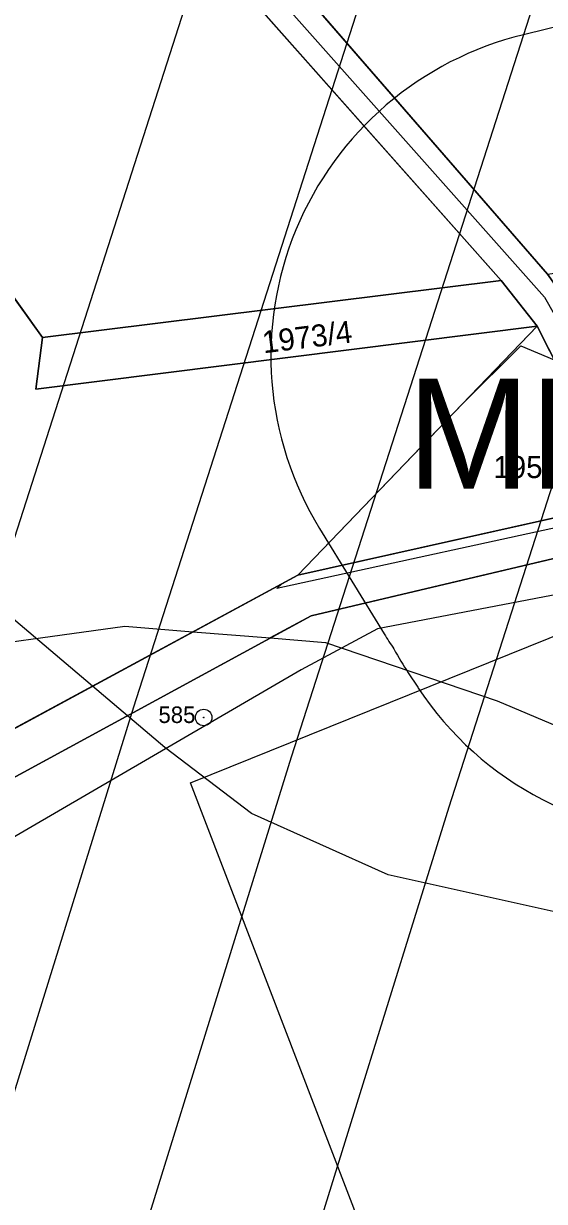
# Model space of a CAD drawing. Extents: x -706130 to -698555, y -971544 to -967260.
# Drawn here: x -703893.5 to -703846.3, y -970364.4 to -970257.5 of the extents above; entities that cross this region are included whole.
import ezdxf

# ---------------------------------------------------------------- set-up
doc = ezdxf.new("R2010")
doc.units = 0
for name, color, linetype in [('Archeologická naleziště S', 7, 'Continuous'), ('BPEJ hranice S', 7, 'Continuous'), ('BPEJ I-II trida ochrany S', 7, 'Continuous'), ('Docházková izochrona - VLAK N', 7, 'Continuous'), ('Elektro VVN nadzemní 110 S', 7, 'Continuous'), ('KN_Hranice_parcel', 7, 'Continuous'), ('KN_Parcelni cisla', 7, 'Continuous'), ('KN_Polygon parcely', 7, 'Continuous'), ('KN_POZEMKY_14_OSTATNI PLOCHA', 7, 'Continuous'), ('KN_POZEMKY_2_ORNA PUDA', 7, 'Continuous'), ('KN_POZEMKY_7_TTP', 7, 'Continuous'), ('KN_VYUZITI_17_ostatni plocha_ostatni komunikace', 7, 'Continuous'), ('KN_VYUZITI_26_ostatni plocha_jina plocha', 7, 'Continuous'), ('KN_Značky bodu BP', 7, 'Continuous'), ('Komunikace mistni obsluzne - osy S', 7, 'Continuous'), ('OP ELE VN_VVN_trafostanice', 7, 'Continuous'), ('OP lesa 30 m', 7, 'Continuous'), ('Plochy smíšené nezastavěného území všeobecné S', 7, 'Continuous'), ('Plochy verejnych prostranstvi - komunikace ostatni S', 7, 'Continuous'), ('Plochy zemědělské všeobecné CELEK S', 7, 'Continuous'), ('Regulační bloky v krajině S', 7, 'Continuous'), ('Regulační bloky zastavěné S', 7, 'Continuous'), ('Regulační kódy v krajině S', 7, 'Continuous'), ('Trasy turistické N', 7, 'Continuous'), ('Vodovodní řady - rozváděcí S', 7, 'Continuous'), ('VÝŠKOPIS_vrstevnice zesílená', 7, 'Continuous')]:
    doc.layers.add(name, color=color, linetype=linetype)

msp = doc.modelspace()

# ---------------------------------------------------------------- linework, layer by layer
at = {"layer": 'Archeologická naleziště S'}
msp.add_lwpolyline([(-703408.7, -970993.88), (-703586.12, -970875.94), (-703659.44, -970897.19), (-703878.38, -970326.38), (-703591.19, -970210.38), (-703362.81, -970550.62), (-703335.44, -970886.44), (-703375.42, -970994.48)], dxfattribs=at)
at = {"layer": 'BPEJ hranice S'}
for points in [[(-703767.62, -970319.48), (-703779.41, -970316.94), (-703779.1, -970315.41), (-703778.3, -970315.6), (-703775.52, -970299.64), (-703809.34, -970300.42), (-703832.7, -970301.24), (-703829.3, -970302.2), (-703832.81, -970302.24), (-703837.68, -970302.17), (-703840.32, -970302.13), (-703870.55, -970308.72), (-703870.12, -970308.3), (-703868.67, -970307.51), (-703853.8, -970292.04), (-703848.43, -970286.7), (-703845.42, -970287.99), (-703842.26, -970289.33), (-703840.38, -970288.79), (-703819.2, -970282.76), (-703813.26, -970281.65), (-703813.24, -970281.64), (-703765.43, -970275.52)], [(-704100.21, -970315.65), (-704085.65, -970315.03), (-704043.84, -970322.08), (-704018.75, -970325.49), (-703994.28, -970326.11), (-703971.98, -970325.49), (-703949.06, -970321.77), (-703925.83, -970317.12), (-703915.65, -970316.05), (-703902.29, -970314.64), (-703884.33, -970312.16), (-703878.17, -970312.66), (-703871.15, -970313.22), (-703866.14, -970313.62), (-703850.57, -970318.93), (-703834.64, -970325.66), (-703815.7, -970332.92), (-703794.99, -970335.93), (-703778, -970335.93), (-703771.47, -970334.73)]]:
    msp.add_lwpolyline(points, dxfattribs=at)
at = {"layer": 'BPEJ I-II trida ochrany S'}
for p, q in [((-703897.1, -970221.34), (-703846.02, -970280.19)), ((-703850.21, -970280.78), (-703901.64, -970222.76)), ((-703846.96, -970284.93), (-703850.21, -970280.78)), ((-703853.8, -970292.04), (-703846.96, -970284.93)), ((-703836.12, -970303.81), (-703867.44, -970311.2)), ((-703878.16, -970312.66), (-703870.13, -970308.3)), ((-703867.44, -970311.2), (-703871.15, -970313.22))]:
    msp.add_line(p, q, dxfattribs=at)
for points in [[(-704216.56, -970283.06), (-704199.94, -970290.55), (-704164.64, -970304.8), (-704126.54, -970313.79), (-704100.21, -970315.65), (-704085.65, -970315.03), (-704043.84, -970322.08), (-704018.75, -970325.49), (-703994.28, -970326.11), (-703971.98, -970325.49), (-703949.06, -970321.77), (-703925.83, -970317.12), (-703915.65, -970316.05), (-703902.29, -970314.64), (-703884.33, -970312.16), (-703878.17, -970312.66), (-703878.16, -970312.66)], [(-703870.13, -970308.3), (-703870.12, -970308.3), (-703868.67, -970307.51), (-703853.8, -970292.04)], [(-703871.15, -970313.22), (-703866.14, -970313.62), (-703850.57, -970318.93), (-703834.64, -970325.66), (-703815.7, -970332.92), (-703794.99, -970335.93), (-703778, -970335.93), (-703771.47, -970334.73), (-703762.6, -970333.1), (-703752.16, -970328.85), (-703747.81, -970325.28)]]:
    msp.add_lwpolyline(points, dxfattribs=at)
at = {"layer": 'Docházková izochrona - VLAK N'}
msp.add_circle((-704165.45, -969778.77), 800, dxfattribs=at)
at = {"layer": 'Elektro VVN nadzemní 110 S'}
for points in [[(-700677.68, -968389.53), (-700720.3, -968520.31), (-700885.11, -968619.17), (-701029.75, -968695.32), (-701213.15, -968797.17), (-701387.47, -968896.72), (-701622.95, -968906.84), (-701850.91, -968917.01), (-702086.18, -968927.59), (-702287, -968936.09), (-702541.24, -968947.7), (-702750.65, -968956.72), (-702961.96, -969032.29), (-703136.1, -969256.65), (-703287.02, -969447.51), (-703413.53, -969614.39), (-703545.7, -969788.25), (-703681.76, -969967.4), (-703806.77, -970129.36), (-703869.25, -970324.03), (-703923.83, -970499.99), (-703982.93, -970684.04), (-704154.48, -970835.91), (-704335.28, -970994.23)], [(-701037.45, -968682.44), (-701220.87, -968784.31), (-701391.86, -968881.84), (-701623.29, -968891.84), (-701851.27, -968902.01), (-702086.7, -968912.6), (-702287.46, -968921.09), (-702541.56, -968932.7), (-702753.57, -968941.78), (-702971.28, -969019.79), (-703148, -969247.53), (-703298.94, -969438.41), (-703425.51, -969605.35), (-703557.68, -969779.23), (-703693.68, -969958.3), (-703820.28, -970122.34), (-703883.55, -970319.51), (-703938.11, -970495.43), (-703995.91, -970675.44), (-704164.34, -970824.61), (-704345.28, -970983.05), (-704345.55, -970983.3)]]:
    msp.add_lwpolyline(points, dxfattribs=at)
at = {"layer": 'KN_Hranice_parcel'}
for p, q in [((-703903.18, -970270.14), (-703891.81, -970285.96)), ((-703891.81, -970285.96), (-703850.21, -970280.78)), ((-703846.96, -970284.93), (-703850.21, -970280.78)), ((-703846.96, -970284.93), (-703868.67, -970307.51)), ((-703838.9, -970300.88), (-703846.96, -970284.93)), ((-703868.67, -970307.51), (-703838.9, -970300.88))]:
    msp.add_line(p, q, dxfattribs=at)
for points in [[(-703897.74, -970209.3), (-703897.1, -970221.34), (-703846.02, -970280.19)], [(-703850.21, -970280.78), (-703901.64, -970222.76), (-703903.21, -970211.13)], [(-703846.96, -970284.93), (-703892.4, -970290.63), (-703891.81, -970285.96)], [(-703836.12, -970303.81), (-703867.44, -970311.2), (-703907.58, -970333.06), (-703958.41, -970348.31), (-703977.64, -970352.14), (-704054.81, -970362.83)], [(-704047.74, -970356.15), (-704034.74, -970356.57), (-703984.67, -970349.36), (-703963.41, -970345.69), (-703908.69, -970329.2), (-703868.67, -970307.51)]]:
    msp.add_lwpolyline(points, dxfattribs=at)
at = {"layer": 'KN_Polygon parcely'}
for points in [[(-703767.1, -970317.6), (-703778.3, -970315.6), (-703800.34, -970310.36), (-703832.7, -970301.24), (-703833.56, -970299.93), (-703835.24, -970297.19), (-703841.1, -970287.62), (-703842.85, -970284.68), (-703846.02, -970280.19), (-703897.1, -970221.34), (-703897.74, -970209.3), (-703903.88, -970183.76), (-703945.94, -970163.28), (-703988.89, -970158.47), (-703997.02, -970157.56), (-704000.19, -970155.45), (-704027.01, -970139.66), (-704036.53, -970133.7), (-704041.62, -970130.52), (-704064.44, -970106.69), (-704087.85, -970063.07), (-704089.75, -970059.21), (-704097.62, -970043.99)], [(-704092.77, -970064.17), (-704069.05, -970106.74), (-704043.74, -970133.66), (-704002.99, -970156.78), (-703998.74, -970161.26), (-703947.79, -970166.93), (-703909.74, -970185.39), (-703903.21, -970211.13), (-703901.64, -970222.76), (-703850.21, -970280.78), (-703846.96, -970284.93), (-703838.9, -970300.88), (-703836.12, -970303.81), (-703832.11, -970306.19), (-703799.81, -970318.76), (-703745.69, -970325.55)], [(-704122.48, -970331.01), (-704088.83, -970331.71), (-704058.34, -970335.12), (-704051.12, -970333.54), (-704047.74, -970356.15), (-704034.74, -970356.57), (-703984.67, -970349.36), (-703963.41, -970345.69), (-703908.69, -970329.2), (-703868.67, -970307.51), (-703846.96, -970284.93), (-703892.4, -970290.63), (-703891.81, -970285.96), (-703903.18, -970270.14), (-703933.2, -970219.8), (-703963.12, -970226.94), (-703995.38, -970232.14), (-704143.17, -970248.41)], [(-704125.78, -970355.06), (-704083.98, -970360.18), (-704054.81, -970362.83), (-703977.64, -970352.14), (-703958.41, -970348.31), (-703907.58, -970333.06), (-703867.44, -970311.2), (-703836.12, -970303.81), (-703838.9, -970300.88), (-703868.67, -970307.51), (-703908.69, -970329.2), (-703963.41, -970345.69), (-703984.67, -970349.36), (-704034.74, -970356.57), (-704047.74, -970356.15), (-704086.79, -970353.27), (-704124.8, -970348.44)], [(-703745.69, -970325.55), (-703799.81, -970318.76), (-703832.11, -970306.19), (-703836.12, -970303.81), (-703867.44, -970311.2), (-703907.58, -970333.06), (-703958.41, -970348.31), (-703977.64, -970352.14), (-704054.81, -970362.83), (-704047.91, -970462.01), (-704021.52, -970457.99), (-703958.88, -970448.46), (-703948.54, -970445.65), (-703938.43, -970444.92), (-703869.86, -970424.84), (-703835.12, -970417.7), (-703819.16, -970415.35), (-703781.1, -970410.72), (-703763.94, -970409.03)]]:
    msp.add_lwpolyline(points, dxfattribs=at)
for points in [[(-703723.25, -970257.46), (-703551.16, -970204.15), (-703563.15, -970194.03), (-703642.43, -970198.39), (-703651.76, -970202.96), (-703670.75, -970207.97), (-703687.42, -970216.64), (-703759.55, -970230.89), (-703768.1, -970226.48), (-703826.45, -970248.63), (-703831.24, -970250.45), (-703852.58, -970234.32), (-703869.94, -970196.86), (-703881.88, -970202.2), (-703897.74, -970209.3), (-703897.1, -970221.34), (-703846.02, -970280.19), (-703802.05, -970274.08), (-703747.34, -970260.96)], [(-703928.34, -970218.64), (-703903.18, -970270.14), (-703891.81, -970285.96), (-703850.21, -970280.78), (-703901.64, -970222.76), (-703903.21, -970211.13), (-703926.39, -970218.18)], [(-703846.96, -970284.93), (-703850.21, -970280.78), (-703891.81, -970285.96), (-703892.4, -970290.63)], [(-703838.9, -970300.88), (-703846.96, -970284.93), (-703868.67, -970307.51)]]:
    msp.add_lwpolyline(points, close=True, dxfattribs=at)
at = {"layer": 'KN_POZEMKY_14_OSTATNI PLOCHA'}
for p, q in [((-703897.1, -970221.34), (-703846.02, -970280.19)), ((-703850.21, -970280.78), (-703901.64, -970222.76)), ((-703846.96, -970284.93), (-703850.21, -970280.78)), ((-703868.67, -970307.51), (-703846.96, -970284.93)), ((-703846.96, -970284.93), (-703838.9, -970300.88)), ((-703838.9, -970300.88), (-703846.96, -970284.93)), ((-703868.67, -970307.51), (-703838.9, -970300.88)), ((-703838.9, -970300.88), (-703868.67, -970307.51)), ((-703836.12, -970303.81), (-703867.44, -970311.2)), ((-703908.69, -970329.2), (-703868.67, -970307.51)), ((-703867.44, -970311.2), (-703907.58, -970333.06))]:
    msp.add_line(p, q, dxfattribs=at)
at = {"layer": 'KN_POZEMKY_2_ORNA PUDA'}
for p, q in [((-703903.18, -970270.14), (-703891.81, -970285.96)), ((-703891.81, -970285.96), (-703850.21, -970280.78)), ((-703850.21, -970280.78), (-703846.96, -970284.93)), ((-703846.96, -970284.93), (-703892.4, -970290.63)), ((-703892.4, -970290.63), (-703846.96, -970284.93)), ((-703846.96, -970284.93), (-703868.67, -970307.51)), ((-703892.4, -970290.63), (-703891.81, -970285.96)), ((-703891.81, -970285.96), (-703892.4, -970290.63)), ((-703868.67, -970307.51), (-703908.69, -970329.2))]:
    msp.add_line(p, q, dxfattribs=at)
at = {"layer": 'KN_POZEMKY_7_TTP'}
for p, q in [((-703846.02, -970280.19), (-703897.1, -970221.34)), ((-703901.64, -970222.76), (-703850.21, -970280.78)), ((-703891.81, -970285.96), (-703903.18, -970270.14)), ((-703850.21, -970280.78), (-703891.81, -970285.96)), ((-703867.44, -970311.2), (-703836.12, -970303.81)), ((-703907.58, -970333.06), (-703867.44, -970311.2))]:
    msp.add_line(p, q, dxfattribs=at)
at = {"layer": 'KN_VYUZITI_17_ostatni plocha_ostatni komunikace'}
for p, q in [((-703897.1, -970221.34), (-703846.02, -970280.19)), ((-703850.21, -970280.78), (-703901.64, -970222.76)), ((-703846.96, -970284.93), (-703850.21, -970280.78)), ((-703838.9, -970300.88), (-703846.96, -970284.93)), ((-703868.67, -970307.51), (-703838.9, -970300.88)), ((-703836.12, -970303.81), (-703867.44, -970311.2)), ((-703908.69, -970329.2), (-703868.67, -970307.51)), ((-703867.44, -970311.2), (-703907.58, -970333.06))]:
    msp.add_line(p, q, dxfattribs=at)
at = {"layer": 'KN_VYUZITI_26_ostatni plocha_jina plocha'}
for p, q in [((-703868.67, -970307.51), (-703846.96, -970284.93)), ((-703846.96, -970284.93), (-703838.9, -970300.88)), ((-703838.9, -970300.88), (-703868.67, -970307.51))]:
    msp.add_line(p, q, dxfattribs=at)
at = {"layer": 'KN_Značky bodu BP'}
for radius in [0.75, 0.03]:
    msp.add_circle((-703877.19, -970320.44), radius, dxfattribs=at)
at = {"layer": 'Komunikace mistni obsluzne - osy S'}
msp.add_lwpolyline([(-704099.36, -970044.53), (-704089.3, -970065.79), (-704067.27, -970106.39), (-704042.78, -970131.95), (-703996.88, -970159.16), (-703946.51, -970165.55), (-703907.07, -970184.71), (-703900.6, -970211.05), (-703899.55, -970222.34), (-703846.3, -970282.28), (-703835.02, -970302.14), (-703799.43, -970313.34), (-703772.67, -970319.12)], dxfattribs=at)
at = {"layer": 'OP ELE VN_VVN_trafostanice'}
for points in [[(-703452.4, -969615.95), (-703569.62, -969770.15), (-703569.63, -969770.16), (-703705.59, -969949.17), (-703832.15, -970113.17), (-703832.18, -970113.21), (-703832.75, -970114), (-703833.27, -970114.84), (-703833.73, -970115.7), (-703834.13, -970116.6), (-703834.48, -970117.51), (-703834.56, -970117.75), (-703897.84, -970314.93), (-703897.88, -970315.07), (-703952.42, -970490.91), (-704008.94, -970666.94), (-704174.25, -970813.35), (-704355.23, -970971.82)], [(-704325.46, -971005.57), (-704144.6, -970847.2), (-704144.59, -970847.19), (-704144.54, -970847.15), (-703972.98, -970695.27), (-703972.32, -970694.64), (-703971.65, -970693.93), (-703971.03, -970693.17), (-703970.45, -970692.37), (-703969.94, -970691.54), (-703969.47, -970690.67), (-703969.07, -970689.78), (-703968.72, -970688.86), (-703968.64, -970688.62), (-703909.54, -970504.58), (-703909.5, -970504.43), (-703854.94, -970328.54), (-703793.29, -970136.45), (-703669.88, -969976.56), (-703669.86, -969976.53), (-703669.81, -969976.47), (-703533.76, -969797.33), (-703443.28, -969678.3)]]:
    msp.add_lwpolyline(points, dxfattribs=at)
at = {"layer": 'OP lesa 30 m'}
for p, q in [((-703818.63, -970251.28), (-703848.19, -970258.47)), ((-703866.68, -970303.29), (-703860.82, -970312.86)), ((-703858.64, -970316.39), (-703857.78, -970317.7))]:
    msp.add_line(p, q, dxfattribs=at)
for centre, start, end in [((-703841.1, -970287.62), 103.6708, 211.4804), ((-703835.24, -970297.19), 211.4804, 214.5847), ((-703833.56, -970299.93), 208.4434, 213.2844), ((-703832.7, -970301.24), 213.2844, 272.0104)]:
    msp.add_arc(centre, 30, start, end, dxfattribs=at)
at = {"layer": 'Plochy smíšené nezastavěného území všeobecné S'}
msp.add_line((-703838.9, -970300.88), (-703846.96, -970284.93), dxfattribs=at)
msp.add_lwpolyline([(-703846.96, -970284.93), (-703868.67, -970307.51), (-703838.9, -970300.88)], dxfattribs=at)
at = {"layer": 'Plochy verejnych prostranstvi - komunikace ostatni S'}
for p, q in [((-703838.9, -970300.88), (-703868.67, -970307.51)), ((-703867.44, -970311.2), (-703836.12, -970303.81)), ((-703907.58, -970333.06), (-703867.44, -970311.2))]:
    msp.add_line(p, q, dxfattribs=at)
for points in [[(-704094.81, -970059.68), (-704092.77, -970064.17), (-704069.05, -970106.74), (-704043.74, -970133.66), (-704002.99, -970156.78), (-703998.74, -970161.26), (-703947.79, -970166.93), (-703909.74, -970185.39), (-703903.21, -970211.13), (-703901.64, -970222.76), (-703850.21, -970280.78), (-703846.96, -970284.93), (-703838.9, -970300.88)], [(-703636.8, -970356.67), (-703639.36, -970354.95), (-703648.37, -970348.91), (-703679.36, -970337.91), (-703708.75, -970330.82), (-703726.21, -970326.31), (-703741.07, -970322.48), (-703744, -970321.72), (-703767.1, -970317.6), (-703778.3, -970315.6), (-703800.34, -970310.36), (-703832.7, -970301.24), (-703833.56, -970299.93), (-703835.24, -970297.19), (-703841.1, -970287.62), (-703842.85, -970284.68), (-703846.02, -970280.19), (-703897.1, -970221.34), (-703897.74, -970209.3), (-703903.88, -970183.76), (-703945.94, -970163.28), (-703988.89, -970158.47)], [(-703868.67, -970307.51), (-703908.69, -970329.2), (-703963.41, -970345.69), (-703984.67, -970349.36)]]:
    msp.add_lwpolyline(points, dxfattribs=at)
at = {"layer": 'Plochy zemědělské všeobecné CELEK S'}
for p, q in [((-703897.1, -970221.34), (-703846.02, -970280.19)), ((-703850.21, -970280.78), (-703901.64, -970222.76)), ((-703846.96, -970284.93), (-703850.21, -970280.78)), ((-703868.67, -970307.51), (-703846.96, -970284.93)), ((-703836.12, -970303.81), (-703867.44, -970311.2)), ((-703908.69, -970329.2), (-703868.67, -970307.51)), ((-703867.44, -970311.2), (-703907.58, -970333.06))]:
    msp.add_line(p, q, dxfattribs=at)
at = {"layer": 'Regulační bloky v krajině S'}
for p, q in [((-703897.1, -970221.34), (-703846.02, -970280.19)), ((-703850.21, -970280.78), (-703901.64, -970222.76)), ((-703846.96, -970284.93), (-703850.21, -970280.78)), ((-703868.67, -970307.51), (-703846.96, -970284.93)), ((-703838.9, -970300.88), (-703846.96, -970284.93)), ((-703836.12, -970303.81), (-703867.44, -970311.2)), ((-703908.69, -970329.2), (-703868.67, -970307.51)), ((-703867.44, -970311.2), (-703907.58, -970333.06))]:
    msp.add_line(p, q, dxfattribs=at)
msp.add_lwpolyline([(-703846.96, -970284.93), (-703868.67, -970307.51), (-703838.9, -970300.88)], dxfattribs=at)
at = {"layer": 'Regulační bloky zastavěné S'}
for p, q in [((-703838.9, -970300.88), (-703868.67, -970307.51)), ((-703867.44, -970311.2), (-703836.12, -970303.81)), ((-703907.58, -970333.06), (-703867.44, -970311.2))]:
    msp.add_line(p, q, dxfattribs=at)
for points in [[(-704094.81, -970059.68), (-704092.77, -970064.17), (-704069.05, -970106.74), (-704043.74, -970133.66), (-704002.99, -970156.78), (-703998.74, -970161.26), (-703947.79, -970166.93), (-703909.74, -970185.39), (-703903.21, -970211.13), (-703901.64, -970222.76), (-703850.21, -970280.78), (-703846.96, -970284.93), (-703838.9, -970300.88)], [(-703846.02, -970280.19), (-703897.1, -970221.34), (-703897.74, -970209.3), (-703903.88, -970183.76), (-703945.94, -970163.28), (-703988.89, -970158.47)], [(-703868.67, -970307.51), (-703908.69, -970329.2), (-703963.41, -970345.69), (-703984.67, -970349.36)]]:
    msp.add_lwpolyline(points, dxfattribs=at)
at = {"layer": 'Trasy turistické N'}
msp.add_lwpolyline([(-704097.62, -970043.99), (-704089.75, -970059.21), (-704087.85, -970063.07), (-704064.44, -970106.69), (-704041.62, -970130.52), (-704027.01, -970139.66), (-704000.19, -970155.45), (-703997.02, -970157.56), (-703988.89, -970158.47), (-703945.94, -970163.28), (-703903.88, -970183.76), (-703897.74, -970209.3), (-703897.1, -970221.34), (-703846.02, -970280.19), (-703842.85, -970284.68), (-703832.7, -970301.24), (-703800.34, -970310.36), (-703778.3, -970315.6), (-703744, -970321.72)], dxfattribs=at)
at = {"layer": 'Vodovodní řady - rozváděcí S'}
msp.add_lwpolyline([(-703705.11, -970338.64), (-703778.01, -970321.9), (-703833.52, -970307.05), (-703861.44, -970312.39), (-703868.36, -970316.11), (-703904.12, -970336.96), (-703973.42, -970354.56), (-704040.16, -970361.91), (-704066.07, -970359.91), (-704122.84, -970354.44)], dxfattribs=at)
at = {"layer": 'VÝŠKOPIS_vrstevnice zesílená'}
msp.add_lwpolyline([(-703803.39, -970267.81), (-703809.38, -970282.08), (-703817.23, -970293.63), (-703821.22, -970301.91), (-703819.37, -970305.05), (-703803.96, -970314.32), (-703796.83, -970322.17), (-703796.11, -970331.01), (-703801.82, -970337.86), (-703809.95, -970340.29), (-703826.79, -970340.57), (-703843.05, -970338.58), (-703860.46, -970334.72), (-703872.87, -970329.16), (-703880.71, -970323.17), (-703954.31, -970260.72)], dxfattribs=at)

# ---------------------------------------------------------------- texts
at = {"layer": 'KN_Parcelni cisla'}
msp.add_text('1973/4', height=2, rotation=7, dxfattribs=at).set_placement((-703871.76, -970287.39))
msp.add_text('195', height=2, dxfattribs=at).set_placement((-703850.93, -970298.71))
at = {"layer": 'KN_Značky bodu BP'}
msp.add_text('585', height=1.5, dxfattribs=at).set_placement((-703881.29, -970320.94))
at = {"layer": 'Regulační kódy v krajině S'}
msp.add_text('MN', height=10, dxfattribs=at).set_placement((-703858.75, -970299.68))

doc.saveas('drawing.dxf')
